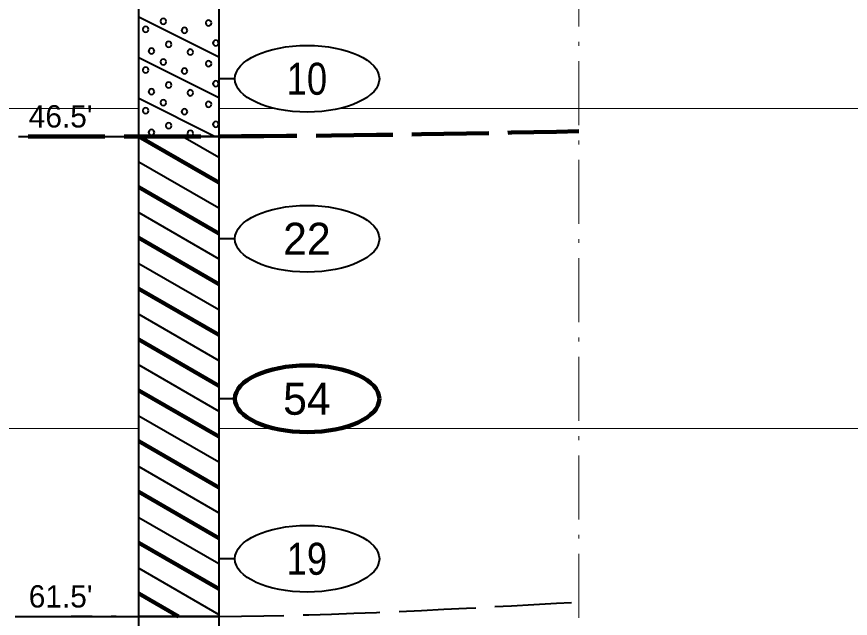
# Model space of a CAD drawing. Extents: x -582 to 653, y -817 to -3.
# Drawn here: x 123.72 to 149.77, y -251.4 to -232.6 of the extents above; entities that cross this region are included whole.
import ezdxf
from ezdxf.enums import TextEntityAlignment as Align

# ---------------------------------------------------------------- set-up
doc = ezdxf.new("R2010")
doc.units = 0
doc.header["$LTSCALE"] = 0.4
doc.linetypes.add('DOT_DASHED', pattern=[7.7, 5, -1.2, 0.3, -1.2])
doc.linetypes.add('LONG_DASHED', pattern=[7.5, 6, -1.5])
for name, color, linetype, lineweight in [('26', 7, 'LONG_DASHED', 40), ('27', 7, 'Continuous', 40), ('7', 7, 'Continuous', 13)]:
    doc.layers.add(name, color=color, linetype=linetype, lineweight=lineweight)

msp = doc.modelspace()

# ---------------------------------------------------------------- linework, layer by layer
at = {"layer": '26', "lineweight": 100}
msp.add_spline([(106.0757, -236.2322), (123.7732, -236.343), (127.5406, -236.343), (130.0407, -236.343), (141.2906, -236.1853)], degree=3, dxfattribs=at)
at = {"layer": '26'}
msp.add_spline([(105.6743, -251.2939), (123.7732, -251.3429), (127.5406, -251.3429), (130.0406, -251.3429), (141.2906, -250.8935)], degree=3, dxfattribs=at)
at = {"layer": '27'}
for p, q in [((127.5407, -232.613), (130.0407, -233.863)), ((127.5407, -233.883), (130.0407, -235.133)), ((130.5406, -234.543), (130.0406, -234.543)), ((127.5407, -235.153), (129.9207, -236.343)), ((123.7732, -236.343), (127.5406, -236.343)), ((128.9154, -236.343), (130.0407, -236.9926)), ((128.9154, -236.343), (130.0407, -236.9926)), ((127.5407, -237.1367), (130.0407, -238.5801)), ((127.5407, -237.1367), (130.0407, -238.5801)), ((127.5407, -238.7242), (130.0407, -240.1676)), ((127.5407, -238.7242), (130.0407, -240.1676)), ((130.5406, -239.543), (130.0406, -239.543)), ((127.5407, -240.3117), (130.0407, -241.7551)), ((127.5407, -240.3117), (130.0407, -241.7551)), ((127.5407, -241.8992), (130.0407, -243.3426)), ((127.5407, -241.8992), (130.0407, -243.3426)), ((127.5407, -243.4867), (130.0407, -244.9301)), ((127.5407, -243.4867), (130.0407, -244.9301)), ((130.5406, -244.543), (130.0406, -244.543)), ((127.5407, -245.0742), (130.0407, -246.5176)), ((127.5407, -245.0742), (130.0407, -246.5176)), ((127.5407, -246.6617), (130.0407, -248.1051)), ((127.5407, -246.6617), (130.0407, -248.1051)), ((127.5407, -248.2492), (130.0407, -249.6926)), ((127.5407, -248.2492), (130.0407, -249.6926)), ((130.5406, -249.543), (130.0406, -249.543)), ((127.5407, -249.8367), (130.0407, -251.2801)), ((127.5407, -249.8367), (130.0407, -251.2801)), ((123.7732, -251.3429), (127.5406, -251.3429))]:
    msp.add_line(p, q, dxfattribs=at)
at = {"layer": '27', "lineweight": 158}
for p, q in [((127.5407, -236.343), (130.0407, -237.7864)), ((127.5407, -237.9305), (130.0407, -239.3739)), ((127.5407, -239.518), (130.0407, -240.9614)), ((127.5407, -241.1055), (130.0407, -242.5489)), ((127.5407, -242.693), (130.0407, -244.1364)), ((127.5407, -244.2805), (130.0407, -245.7239)), ((127.5407, -245.868), (130.0407, -247.3114)), ((127.5407, -247.4555), (130.0407, -248.8989)), ((127.5407, -249.043), (130.0407, -250.4864)), ((127.5407, -250.6305), (128.7746, -251.3429))]:
    msp.add_line(p, q, dxfattribs=at)
at = {"layer": '27'}
for points in [[(127.5406, -231.343), (130.0407, -231.343), (130.0407, -236.343), (127.5406, -236.343)], [(128.3913, -232.7481), (128.3793, -232.7036), (128.3468, -232.6711), (128.3024, -232.6592), (128.2579, -232.6711), (128.2254, -232.7036), (128.2135, -232.7481), (128.2254, -232.7925), (128.2579, -232.8251), (128.3024, -232.837), (128.3468, -232.8251), (128.3793, -232.7925)], [(127.8383, -232.9998), (127.8263, -232.9554), (127.7938, -232.9228), (127.7494, -232.9109), (127.7049, -232.9228), (127.6724, -232.9554), (127.6605, -232.9998), (127.6724, -233.0443), (127.7049, -233.0768), (127.7494, -233.0887), (127.7938, -233.0768), (127.8263, -233.0443)], [(129.8062, -232.7989), (129.7943, -232.7545), (129.7617, -232.722), (129.7173, -232.71), (129.6728, -232.722), (129.6403, -232.7545), (129.6284, -232.7989), (129.6403, -232.8434), (129.6728, -232.8759), (129.7173, -232.8878), (129.7617, -232.8759), (129.7943, -232.8434)], [(129.0536, -233.0329), (129.0417, -232.9884), (129.0091, -232.9559), (128.9647, -232.944), (128.9202, -232.9559), (128.8877, -232.9884), (128.8758, -233.0329), (128.8877, -233.0773), (128.9202, -233.1098), (128.9647, -233.1218), (129.0091, -233.1098), (129.0417, -233.0773)], [(128.5578, -233.4702), (128.5459, -233.4257), (128.5133, -233.3932), (128.4689, -233.3813), (128.4244, -233.3932), (128.3919, -233.4257), (128.38, -233.4702), (128.3919, -233.5146), (128.4244, -233.5472), (128.4689, -233.5591), (128.5133, -233.5472), (128.5459, -233.5146)], [(130.0325, -233.4269), (130.0206, -233.3825), (129.988, -233.35), (129.9436, -233.338), (129.8991, -233.35), (129.8666, -233.3825), (129.8547, -233.4269), (129.8666, -233.4714), (129.8991, -233.5039), (129.9436, -233.5158), (129.988, -233.5039), (130.0206, -233.4714)], [(128.0226, -233.6787), (128.0107, -233.6342), (127.9781, -233.6017), (127.9337, -233.5898), (127.8892, -233.6017), (127.8567, -233.6342), (127.8448, -233.6787), (127.8567, -233.7231), (127.8892, -233.7556), (127.9337, -233.7676), (127.9781, -233.7556), (128.0107, -233.7231)], [(129.2354, -233.7117), (129.2235, -233.6673), (129.1909, -233.6347), (129.1465, -233.6228), (129.102, -233.6347), (129.0695, -233.6673), (129.0576, -233.7117), (129.0695, -233.7562), (129.102, -233.7887), (129.1465, -233.8006), (129.1909, -233.7887), (129.2235, -233.7562)], [(128.3913, -234.0193), (128.3794, -233.9748), (128.3469, -233.9423), (128.3024, -233.9304), (128.258, -233.9423), (128.2254, -233.9748), (128.2135, -234.0193), (128.2254, -234.0637), (128.258, -234.0963), (128.3024, -234.1082), (128.3469, -234.0963), (128.3794, -234.0637)], [(127.8383, -234.2711), (127.8263, -234.2266), (127.7938, -234.1941), (127.7494, -234.1822), (127.7049, -234.1941), (127.6724, -234.2266), (127.6605, -234.2711), (127.6724, -234.3155), (127.7049, -234.3481), (127.7494, -234.36), (127.7938, -234.3481), (127.8263, -234.3155)], [(129.0536, -234.3041), (129.0417, -234.2597), (129.0091, -234.2271), (128.9647, -234.2152), (128.9202, -234.2271), (128.8877, -234.2597), (128.8758, -234.3041), (128.8877, -234.3486), (128.9202, -234.3811), (128.9647, -234.393), (129.0091, -234.3811), (129.0417, -234.3486)], [(129.8062, -234.0702), (129.7943, -234.0258), (129.7617, -233.9932), (129.7173, -233.9813), (129.6728, -233.9932), (129.6403, -234.0258), (129.6284, -234.0702), (129.6403, -234.1147), (129.6728, -234.1472), (129.7173, -234.1591), (129.7617, -234.1472), (129.7943, -234.1147)], [(128.5578, -234.7414), (128.5459, -234.697), (128.5133, -234.6645), (128.4689, -234.6525), (128.4244, -234.6645), (128.3919, -234.697), (128.38, -234.7414), (128.3919, -234.7859), (128.4244, -234.8184), (128.4689, -234.8303), (128.5133, -234.8184), (128.5459, -234.7859)], [(130.0325, -234.6982), (130.0206, -234.6538), (129.988, -234.6212), (129.9436, -234.6093), (129.8991, -234.6212), (129.8666, -234.6538), (129.8547, -234.6982), (129.8666, -234.7427), (129.8991, -234.7752), (129.9436, -234.7871), (129.988, -234.7752), (130.0206, -234.7427)], [(128.0226, -234.9499), (128.0107, -234.9055), (127.9781, -234.8729), (127.9337, -234.861), (127.8892, -234.8729), (127.8567, -234.9055), (127.8448, -234.9499), (127.8567, -234.9944), (127.8892, -235.0269), (127.9337, -235.0388), (127.9781, -235.0269), (128.0107, -234.9944)], [(129.2354, -234.983), (129.2235, -234.9385), (129.1909, -234.906), (129.1465, -234.8941), (129.102, -234.906), (129.0695, -234.9385), (129.0576, -234.983), (129.0695, -235.0274), (129.102, -235.06), (129.1465, -235.0719), (129.1909, -235.06), (129.2235, -235.0274)], [(128.3913, -235.2881), (128.3793, -235.2436), (128.3468, -235.2111), (128.3024, -235.1992), (128.2579, -235.2111), (128.2254, -235.2436), (128.2135, -235.2881), (128.2254, -235.3325), (128.2579, -235.3651), (128.3024, -235.377), (128.3468, -235.3651), (128.3793, -235.3325)], [(129.8062, -235.3389), (129.7943, -235.2945), (129.7617, -235.262), (129.7173, -235.25), (129.6728, -235.262), (129.6403, -235.2945), (129.6284, -235.3389), (129.6403, -235.3834), (129.6728, -235.4159), (129.7173, -235.4278), (129.7617, -235.4159), (129.7943, -235.3834)], [(127.8383, -235.5398), (127.8263, -235.4954), (127.7938, -235.4628), (127.7494, -235.4509), (127.7049, -235.4628), (127.6724, -235.4954), (127.6605, -235.5398), (127.6724, -235.5843), (127.7049, -235.6168), (127.7494, -235.6287), (127.7938, -235.6168), (127.8263, -235.5843)], [(129.0536, -235.5729), (129.0417, -235.5284), (129.0091, -235.4959), (128.9647, -235.484), (128.9202, -235.4959), (128.8877, -235.5284), (128.8758, -235.5729), (128.8877, -235.6173), (128.9202, -235.6498), (128.9647, -235.6618), (129.0091, -235.6498), (129.0417, -235.6173)], [(128.5578, -236.0102), (128.5459, -235.9657), (128.5133, -235.9332), (128.4689, -235.9213), (128.4244, -235.9332), (128.3919, -235.9657), (128.38, -236.0102), (128.3919, -236.0546), (128.4244, -236.0872), (128.4689, -236.0991), (128.5133, -236.0872), (128.5459, -236.0546)], [(130.0325, -235.9669), (130.0206, -235.9225), (129.988, -235.89), (129.9436, -235.878), (129.8991, -235.89), (129.8666, -235.9225), (129.8547, -235.9669), (129.8666, -236.0114), (129.8991, -236.0439), (129.9436, -236.0558), (129.988, -236.0439), (130.0206, -236.0114)], [(128.0226, -236.2187), (128.0107, -236.1742), (127.9781, -236.1417), (127.9337, -236.1298), (127.8892, -236.1417), (127.8567, -236.1742), (127.8448, -236.2187), (127.8567, -236.2631), (127.8892, -236.2956), (127.9337, -236.3076), (127.9781, -236.2956), (128.0107, -236.2631)], [(129.2354, -236.2517), (129.2235, -236.2073), (129.1909, -236.1747), (129.1465, -236.1628), (129.102, -236.1747), (129.0695, -236.2073), (129.0576, -236.2517), (129.0695, -236.2962), (129.102, -236.3287), (129.1465, -236.3406), (129.1909, -236.3287), (129.2235, -236.2962)], [(127.5406, -236.343), (130.0406, -236.343), (130.0406, -251.3429), (127.5406, -251.3429)], [(127.5406, -251.3429), (130.0407, -251.3429), (130.0407, -259.143), (127.5406, -259.143)]]:
    msp.add_lwpolyline(points, close=True, dxfattribs=at)
for centre in [(132.798, -234.5429), (132.798, -239.5429), (132.798, -249.543)]:
    msp.add_ellipse(centre, major_axis=(2.2574, 0), ratio=0.461538, dxfattribs=at)
at = {"layer": '27', "lineweight": 100}
msp.add_ellipse((132.798, -244.543), major_axis=(2.2574, 0), ratio=0.461538, dxfattribs=at)
at = {"layer": '7', "linetype": 'DOT_DASHED'}
msp.add_line((141.2906, -175.4729), (141.2906, -313.2353), dxfattribs=at)
at = {"layer": '7'}
for p, q in [((75.0972, -235.4729), (127.5406, -235.4729)), ((130.0406, -235.4729), (131.7804, -235.4729)), ((133.8156, -235.4729), (166.391, -235.4729)), ((75.0972, -245.4729), (127.5406, -245.4729)), ((130.0406, -245.4729), (131.7802, -245.4729)), ((133.8158, -245.4729), (166.391, -245.4729))]:
    msp.add_line(p, q, dxfattribs=at)

# ---------------------------------------------------------------- texts
at = {"layer": '27', "width": 0.85}
for s, p in [('10', (132.7906, -235.0429)), ('19', (132.7905, -250.0429))]:
    msp.add_text(s, height=1, dxfattribs=at).set_placement(p, align=Align.CENTER)
at = {"layer": '27'}
for s, p in [("46.5'", (124.0972, -236.0665)), ("61.5'", (124.0972, -251.0665))]:
    msp.add_text(s, height=0.6976, dxfattribs=at).set_placement(p)
for s, p in [('22', (132.7904, -240.0429)), ('54', (132.7905, -245.0429))]:
    msp.add_text(s, height=1, dxfattribs=at).set_placement(p, align=Align.CENTER)

doc.saveas('drawing.dxf')
